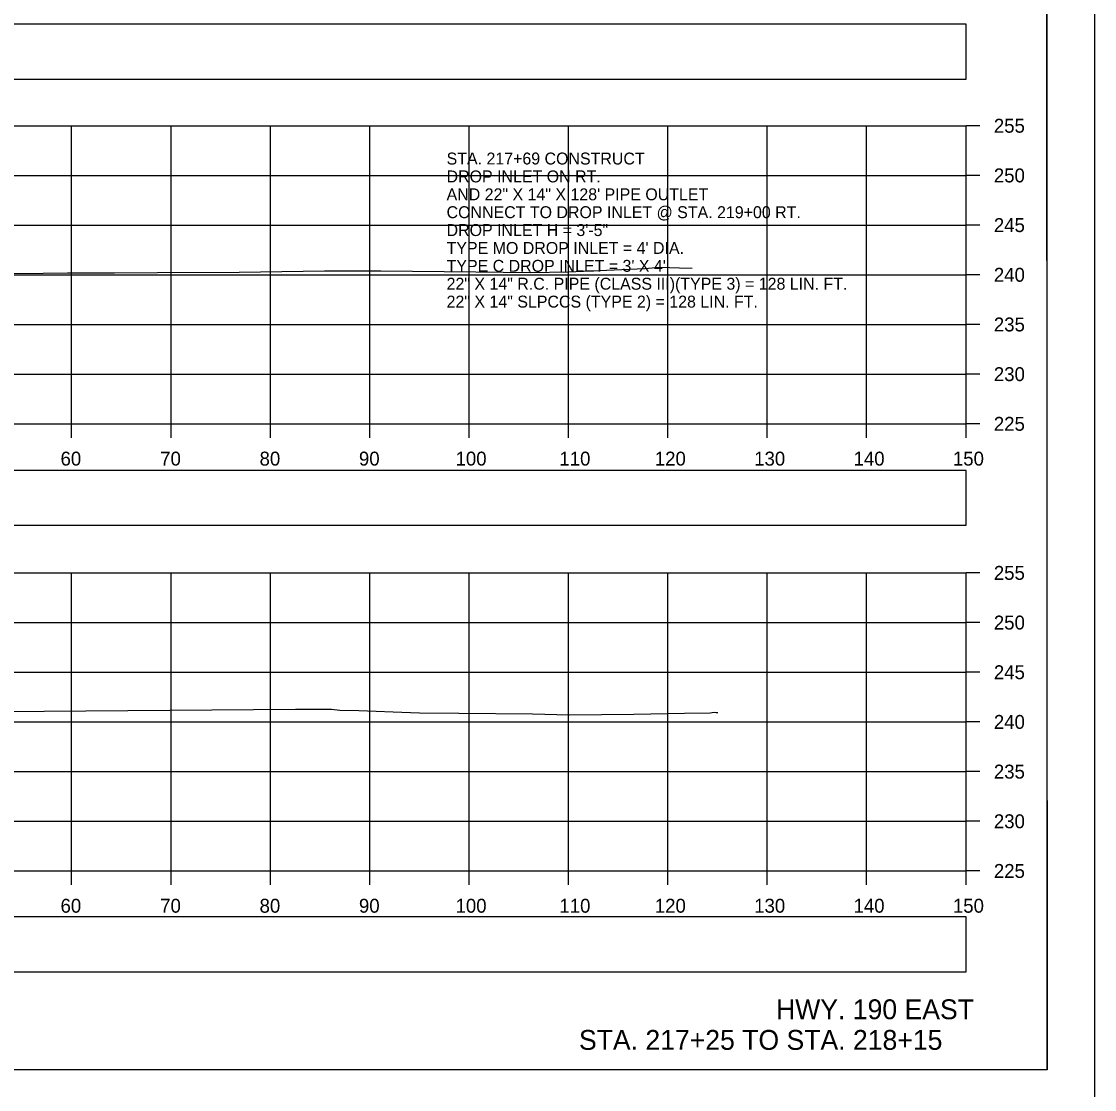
# Model space of a CAD drawing. Extents: x 1369627 to 1374022, y 380035 to 398173.
# Drawn here: x 1372153.5 to 1372261.5, y 383880.8 to 383988.3 of the extents above; entities that cross this region are included whole.
import ezdxf

# ---------------------------------------------------------------- set-up
doc = ezdxf.new("R2010")
doc.units = 0
for name, color, linetype in [('Default', 7, 'Continuous'), ('R_Axis', 7, 'Continuous'), ('R_Axis Annot', 7, 'Continuous'), ('R_Border', 7, 'Continuous'), ('R_Draft', 7, 'Continuous'), ('R_Exist Surface', 7, 'Continuous'), ('R_Grid', 7, 'Continuous'), ('R_No Plot', 7, 'Continuous'), ('R_Water Annot', 7, 'Continuous')]:
    doc.layers.add(name, color=color, linetype=linetype)

msp = doc.modelspace()

# ---------------------------------------------------------------- linework, layer by layer
at = {"layer": 'Default'}
for points in [[(1371948.53, 383982.53), (1372248.53, 383982.53), (1372248.53, 383988.05), (1371948.53, 383988.05)], [(1371948.53, 383937.63), (1372248.53, 383937.63), (1372248.53, 383943.15), (1371948.53, 383943.15)], [(1371948.53, 383892.69), (1372248.53, 383892.69), (1372248.53, 383898.22), (1371948.53, 383898.22)]]:
    msp.add_lwpolyline(points, close=True, dxfattribs=at)
at = {"layer": 'R_Axis'}
for p, q in [((1372248.53, 383947.84), (1372248.53, 383977.84)), ((1372249.93, 383977.84), (1372248.53, 383977.84)), ((1372249.93, 383972.84), (1372248.53, 383972.84)), ((1372249.93, 383967.84), (1372248.53, 383967.84)), ((1372249.93, 383962.84), (1372248.53, 383962.84)), ((1372249.93, 383957.84), (1372248.53, 383957.84)), ((1372249.93, 383952.84), (1372248.53, 383952.84)), ((1371948.53, 383947.84), (1372248.53, 383947.84)), ((1372158.53, 383946.44), (1372158.53, 383947.84)), ((1372168.53, 383946.44), (1372168.53, 383947.84)), ((1372178.53, 383946.44), (1372178.53, 383947.84)), ((1372188.53, 383946.44), (1372188.53, 383947.84)), ((1372198.53, 383946.44), (1372198.53, 383947.84)), ((1372208.53, 383946.44), (1372208.53, 383947.84)), ((1372218.53, 383946.44), (1372218.53, 383947.84)), ((1372228.53, 383946.44), (1372228.53, 383947.84)), ((1372238.53, 383946.44), (1372238.53, 383947.84)), ((1372248.53, 383946.44), (1372248.53, 383947.84)), ((1372249.93, 383947.84), (1372248.53, 383947.84)), ((1372248.53, 383902.84), (1372248.53, 383932.84)), ((1372249.93, 383932.84), (1372248.53, 383932.84)), ((1372249.93, 383927.84), (1372248.53, 383927.84)), ((1372249.93, 383922.84), (1372248.53, 383922.84)), ((1372249.93, 383917.84), (1372248.53, 383917.84)), ((1372249.93, 383912.84), (1372248.53, 383912.84)), ((1372249.93, 383907.84), (1372248.53, 383907.84)), ((1371948.53, 383902.84), (1372248.53, 383902.84)), ((1372158.53, 383901.44), (1372158.53, 383902.84)), ((1372168.53, 383901.44), (1372168.53, 383902.84)), ((1372178.53, 383901.44), (1372178.53, 383902.84)), ((1372188.53, 383901.44), (1372188.53, 383902.84)), ((1372198.53, 383901.44), (1372198.53, 383902.84)), ((1372208.53, 383901.44), (1372208.53, 383902.84)), ((1372218.53, 383901.44), (1372218.53, 383902.84)), ((1372228.53, 383901.44), (1372228.53, 383902.84)), ((1372238.53, 383901.44), (1372238.53, 383902.84)), ((1372248.53, 383901.44), (1372248.53, 383902.84)), ((1372249.93, 383902.84), (1372248.53, 383902.84))]:
    msp.add_line(p, q, dxfattribs=at)
at = {"layer": 'R_Border'}
for q in [(1372256.71, 384088.29), (1371940.53, 383882.83)]:
    msp.add_line((1372256.71, 383882.83), q, dxfattribs=at)
at = {"layer": 'R_Exist Surface'}
for points in [[(1372149.96, 383962.98), (1372155.65, 383963.02), (1372158.11, 383963.04), (1372160.3, 383963.05), (1372162.83, 383963.03), (1372167.16, 383963.06), (1372175.4, 383963.11), (1372183.98, 383963.23), (1372189.65, 383963.25), (1372199.21, 383963.14), (1372204.72, 383963.07), (1372208.5, 383963.15), (1372216.2, 383963.47), (1372217.7, 383963.61), (1372219.7, 383963.55), (1372220.98, 383963.51)], [(1372151.55, 383918.89), (1372181.07, 383919.13), (1372184.67, 383919.13), (1372185.51, 383919.02), (1372187.44, 383918.99), (1372192.64, 383918.78), (1372193.52, 383918.74), (1372197.48, 383918.72), (1372204.89, 383918.65), (1372208.59, 383918.55), (1372215.1, 383918.62), (1372220.21, 383918.72), (1372222.78, 383918.77), (1372223.17, 383918.81), (1372223.4, 383918.8), (1372223.56, 383918.8)]]:
    msp.add_lwpolyline(points, dxfattribs=at)
at = {"layer": 'R_Grid'}
for p, q in [((1371948.53, 383977.84), (1372248.53, 383977.84)), ((1372158.53, 383947.84), (1372158.53, 383977.84)), ((1372168.53, 383947.84), (1372168.53, 383977.84)), ((1372178.53, 383947.84), (1372178.53, 383977.84)), ((1372188.53, 383947.84), (1372188.53, 383977.84)), ((1372198.53, 383947.84), (1372198.53, 383977.84)), ((1372208.53, 383947.84), (1372208.53, 383977.84)), ((1372218.53, 383947.84), (1372218.53, 383977.84)), ((1372228.53, 383947.84), (1372228.53, 383977.84)), ((1372238.53, 383947.84), (1372238.53, 383977.84)), ((1372248.53, 383947.84), (1372248.53, 383977.84)), ((1371948.53, 383972.84), (1372248.53, 383972.84)), ((1371948.53, 383967.84), (1372248.53, 383967.84)), ((1371948.53, 383962.84), (1372248.53, 383962.84)), ((1371948.53, 383957.84), (1372248.53, 383957.84)), ((1371948.53, 383952.84), (1372248.53, 383952.84)), ((1371948.53, 383947.84), (1372248.53, 383947.84)), ((1371948.53, 383932.84), (1372248.53, 383932.84)), ((1372158.53, 383902.84), (1372158.53, 383932.84)), ((1372168.53, 383902.84), (1372168.53, 383932.84)), ((1372178.53, 383902.84), (1372178.53, 383932.84)), ((1372188.53, 383902.84), (1372188.53, 383932.84)), ((1372198.53, 383902.84), (1372198.53, 383932.84)), ((1372208.53, 383902.84), (1372208.53, 383932.84)), ((1372218.53, 383902.84), (1372218.53, 383932.84)), ((1372228.53, 383902.84), (1372228.53, 383932.84)), ((1372238.53, 383902.84), (1372238.53, 383932.84)), ((1372248.53, 383902.84), (1372248.53, 383932.84)), ((1371948.53, 383927.84), (1372248.53, 383927.84)), ((1371948.53, 383922.84), (1372248.53, 383922.84)), ((1371948.53, 383917.84), (1372248.53, 383917.84)), ((1371948.53, 383912.84), (1372248.53, 383912.84)), ((1371948.53, 383907.84), (1372248.53, 383907.84)), ((1371948.53, 383902.84), (1372248.53, 383902.84))]:
    msp.add_line(p, q, dxfattribs=at)
at = {"layer": 'R_No Plot'}
for points in [[(1371928.12, 384092.19), (1372261.46, 384092.19), (1372261.46, 383878.85), (1371928.12, 383878.85)], [(1372174.45, 384088.29), (1372194.07, 384088.29), (1372194.07, 384078.41), (1372210.18, 384078.41), (1372233.38, 384078.41), (1372233.38, 384045.74), (1372256.59, 384045.74), (1372256.71, 383882.83), (1371940.53, 383882.83), (1371940.53, 384088.29)]]:
    msp.add_lwpolyline(points, close=True, dxfattribs=at)

# ---------------------------------------------------------------- texts
at = {"layer": 'R_Axis Annot'}
for s, p in [('255', (1372251.33, 383977.14)), ('250', (1372251.33, 383972.14)), ('245', (1372251.33, 383967.14)), ('240', (1372251.33, 383962.14)), ('235', (1372251.33, 383957.14)), ('230', (1372251.33, 383952.14)), ('225', (1372251.33, 383947.14)), ('60', (1372157.41, 383943.64)), ('70', (1372167.44, 383943.64)), ('80', (1372177.44, 383943.64)), ('90', (1372187.44, 383943.64)), ('100', (1372197.16, 383943.64)), ('110', (1372207.61, 383943.64)), ('120', (1372217.21, 383943.64)), ('130', (1372227.21, 383943.64)), ('140', (1372237.21, 383943.64)), ('150', (1372247.21, 383943.64)), ('255', (1372251.33, 383932.14)), ('250', (1372251.33, 383927.14)), ('245', (1372251.33, 383922.14)), ('240', (1372251.33, 383917.14)), ('235', (1372251.33, 383912.14)), ('230', (1372251.33, 383907.14)), ('225', (1372251.33, 383902.14)), ('60', (1372157.41, 383898.64)), ('70', (1372167.44, 383898.64)), ('80', (1372177.44, 383898.64)), ('90', (1372187.44, 383898.64)), ('100', (1372197.16, 383898.64)), ('110', (1372207.61, 383898.64)), ('120', (1372217.21, 383898.64)), ('130', (1372227.21, 383898.64)), ('140', (1372237.21, 383898.64)), ('150', (1372247.21, 383898.64))]:
    msp.add_text(s, height=1.4, dxfattribs=at).set_placement(p)
at = {"layer": 'R_Draft'}
for s, p in [('HWY. 190 EAST', (1372229.41, 383887.92)), ('STA. 217+25 TO STA. 218+15', (1372209.58, 383884.84))]:
    msp.add_text(s, height=2, dxfattribs=at).set_placement(p)
at = {"layer": 'R_Water Annot'}
for s, p in [('STA. 217+69 CONSTRUCT', (1372196.26, 383973.94)), ('DROP INLET ON RT.', (1372196.26, 383972.14)), ('AND 22" X 14" X 128\' PIPE OUTLET', (1372196.26, 383970.34)), ('CONNECT TO DROP INLET @ STA. 219+00 RT.', (1372196.26, 383968.54)), ('DROP INLET H = 3\'-5"', (1372196.26, 383966.74)), ("TYPE MO DROP INLET = 4' DIA.", (1372196.26, 383964.94)), ("TYPE C DROP INLET = 3' X 4'", (1372196.26, 383963.14)), ('22" X 14" R.C. PIPE (CLASS III)(TYPE 3) = 128 LIN. FT.', (1372196.26, 383961.34)), ('22" X 14" SLPCCS (TYPE 2) = 128 LIN. FT.', (1372196.26, 383959.54))]:
    msp.add_text(s, height=1.2, dxfattribs=at).set_placement(p)

doc.saveas('drawing.dxf')
